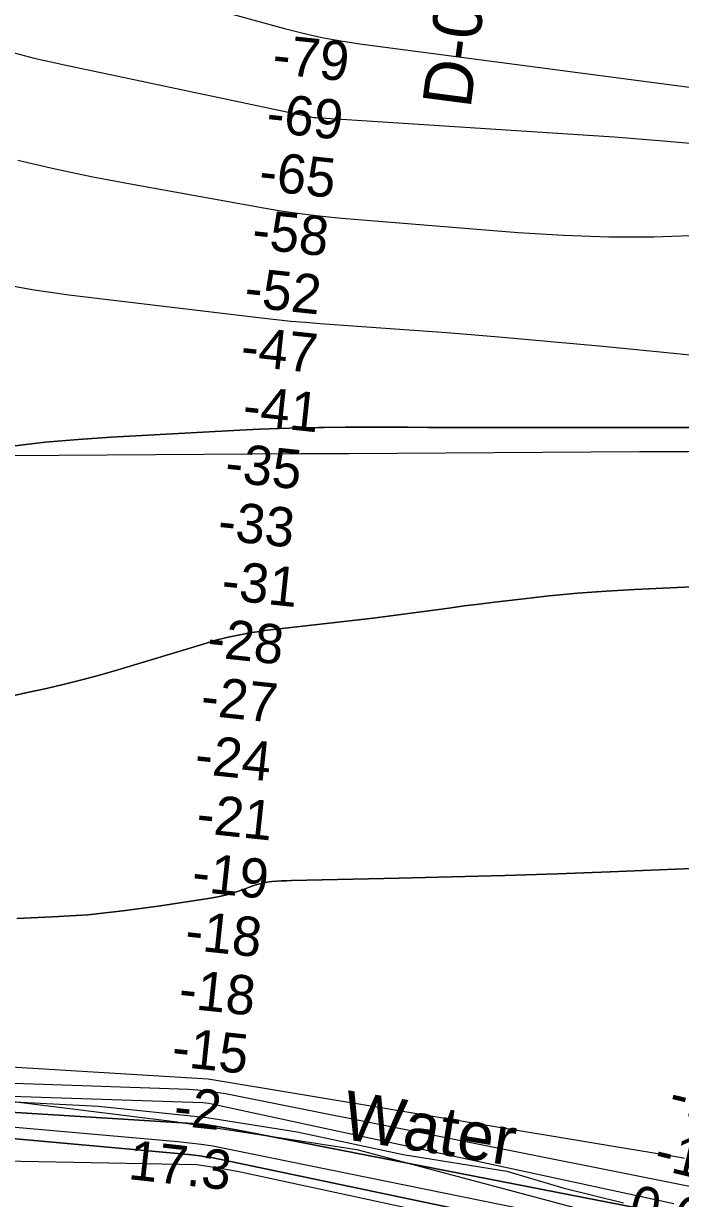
# Model space of a CAD drawing. Extents: x 3477039 to 3515015, y 546746 to 572297.
# Drawn here: x 3495642 to 3496761, y 563045 to 565048 of the extents above; entities that cross this region are included whole.
import ezdxf

# ---------------------------------------------------------------- set-up
doc = ezdxf.new("R2010")
doc.units = 0
for name, color, linetype in [('V-GRID-MAJR', 7, 'Continuous'), ('V-RIVR-EDGE', 7, 'Continuous'), ('V-RIVR-IDEN', 7, 'Continuous'), ('V-RIVR-RANG', 7, 'Continuous'), ('V-RIVR-RANG-IDEN', 7, 'Continuous'), ('V-RRAP-FSHR', 7, 'Continuous'), ('V-TOPO-DPTH', 7, 'Continuous'), ('V-TOPO-MAJR', 7, 'Continuous'), ('V-TOPO-MINR', 7, 'Continuous'), ('V-TOPO-WATR', 7, 'Continuous')]:
    doc.layers.add(name, color=color, linetype=linetype)

msp = doc.modelspace()

# ---------------------------------------------------------------- linework, layer by layer
at = {"layer": 'V-GRID-MAJR'}
msp.add_spline([(3481202, 564229.3), (3486474.8, 564258.8), (3491747.6, 564289.1), (3497020.4, 564320.1), (3502293.2, 564352), (3507566, 564384.6), (3512838.8, 564417.9)], degree=3, dxfattribs=at)
at = {"layer": 'V-RIVR-EDGE'}
msp.add_lwpolyline([(3495592.2, 563211.7), (3495769.3, 563202.8), (3495954.2, 563183.2), (3496107.8, 563158.8), (3496288.4, 563120.5), (3496464.8, 563091.9), (3496560.2, 563063.4), (3496664, 563037.9)], dxfattribs=at)
at = {"layer": 'V-RRAP-FSHR'}
msp.add_lwpolyline([(3493227.5, 563039.2), (3493383.9, 563083.6), (3493544.7, 563110.8), (3493700.2, 563130.9), (3493831.3, 563136.3), (3493973.4, 563141), (3494573, 563197.4), (3494854.9, 563218.5), (3495183.7, 563229), (3495578.3, 563216.2), (3495899.2, 563176.4), (3496209.8, 563128.7), (3496976.7, 562924.4)], dxfattribs=at)
at = {"layer": 'V-TOPO-DPTH'}
for points in [[(3495622.4, 564327.6), (3495678.5, 564334.1), (3495734.8, 564339), (3495791.1, 564342.9), (3496010.2, 564354.8), (3496043.8, 564356.4), (3496077.3, 564357.7), (3496110.9, 564358.6), (3496144.5, 564359.2), (3496154.2, 564359.3), (3496189.7, 564359.6), (3496225.1, 564359.8), (3496260.5, 564359.8), (3496295.9, 564359.6), (3496331.4, 564359.5), (3496366.8, 564359.3), (3496402.2, 564359.3), (3496437.6, 564359.3), (3496534.5, 564359.3), (3496618.4, 564359.3), (3496702.2, 564359.4), (3496786.1, 564359.4)], [(3496786.1, 564359.4), (3496702.2, 564359.4), (3496618.4, 564359.3), (3496534.5, 564359.3), (3496437.6, 564359.3), (3496402.2, 564359.3), (3496366.8, 564359.3), (3496331.4, 564359.5), (3496295.9, 564359.6), (3496260.5, 564359.8), (3496225.1, 564359.8), (3496189.7, 564359.6), (3496154.2, 564359.3), (3496144.5, 564359.2), (3496110.9, 564358.6), (3496077.3, 564357.7), (3496043.8, 564356.4), (3496010.2, 564354.8), (3495791.1, 564342.9), (3495734.8, 564339), (3495678.5, 564334.1), (3495622.4, 564327.6)], [(3495620.7, 563901.4), (3495650.9, 563908), (3495681.2, 563914.6), (3495711.4, 563921.6), (3495741.4, 563929.1), (3495771.2, 563937.2), (3495801, 563945.9), (3495953.3, 563992), (3495957.9, 563993.4), (3495962.6, 563994.8), (3495967.2, 563996.1), (3495971.8, 563997.5), (3495976.5, 563998.7), (3495981.1, 563999.9), (3495985.8, 564001), (3495990.5, 564002), (3496021.7, 564008.1), (3496030.7, 564009.7), (3496039.6, 564011.2), (3496048.6, 564012.5), (3496057.6, 564013.7), (3496237.2, 564034.6), (3496263, 564037.7), (3496288.9, 564041), (3496314.7, 564044.5), (3496340.5, 564048), (3496366.3, 564051.6), (3496392.2, 564055.1), (3496418, 564058.4), (3496443.9, 564061.6), (3496488.8, 564066.9), (3496537.2, 564072.1), (3496585.6, 564076.7), (3496634.1, 564080.2), (3496682.6, 564083), (3496926.9, 564094.6)], [(3496926.9, 564094.6), (3496682.6, 564083), (3496634.1, 564080.2), (3496585.6, 564076.7), (3496537.2, 564072.1), (3496488.8, 564066.9), (3496443.9, 564061.6), (3496418, 564058.4), (3496392.2, 564055.1), (3496366.3, 564051.6), (3496340.5, 564048), (3496314.7, 564044.5), (3496288.9, 564041), (3496263, 564037.7), (3496237.2, 564034.6), (3496057.6, 564013.7), (3496048.6, 564012.5), (3496039.6, 564011.2), (3496030.7, 564009.7), (3496021.7, 564008.1), (3495990.5, 564002), (3495985.8, 564001), (3495981.1, 563999.9), (3495976.5, 563998.7), (3495971.8, 563997.5), (3495967.2, 563996.1), (3495962.6, 563994.8), (3495957.9, 563993.4), (3495953.3, 563992), (3495801, 563945.9), (3495771.2, 563937.2), (3495741.4, 563929.1), (3495711.4, 563921.6), (3495681.2, 563914.6), (3495650.9, 563908), (3495620.7, 563901.4)], [(3496807.7, 563608.7), (3496641.3, 563602.1), (3496551.4, 563598.8), (3496461.5, 563595.8), (3496371.5, 563593.3), (3496281.6, 563591.1), (3496098.3, 563587.1), (3496089.9, 563586.8), (3496081.5, 563586.5), (3496073.1, 563586), (3496064.7, 563585.4), (3496056.4, 563584.3), (3496048.2, 563582.8), (3496040.1, 563580.6), (3496032.2, 563577.9), (3496019.3, 563572.9), (3496004.8, 563567.9), (3495990.2, 563563.4), (3495975.4, 563560), (3495960.3, 563557.2), (3495871.1, 563543.4), (3495811.2, 563535.4), (3495751.2, 563529), (3495691, 563525.1), (3495630.6, 563522.7)], [(3496807.7, 563608.7), (3496641.3, 563602.1), (3496551.4, 563598.8), (3496461.5, 563595.8), (3496371.5, 563593.3), (3496281.6, 563591.1), (3496098.3, 563587.1), (3496089.9, 563586.8), (3496081.5, 563586.5), (3496073.1, 563586), (3496064.7, 563585.4), (3496056.4, 563584.3), (3496048.2, 563582.8), (3496040.1, 563580.6), (3496032.2, 563577.9), (3496019.3, 563572.9), (3496004.8, 563567.9), (3495990.2, 563563.4), (3495975.4, 563560), (3495960.3, 563557.2), (3495871.1, 563543.4), (3495811.2, 563535.4), (3495751.2, 563529), (3495691, 563525.1), (3495630.6, 563522.7)], [(3493229.9, 563072.8), (3493252.5, 563075.3), (3493820.5, 563141.2), (3493878.2, 563147.9), (3493936, 563154.7), (3493993.7, 563161.5), (3494051.4, 563168.2), (3494098.9, 563173.8), (3494132.9, 563177.8), (3494166.9, 563181.7), (3494200.8, 563185.6), (3494234.8, 563189.4), (3495006.7, 563256.8), (3495030.9, 563258.4), (3495055.2, 563259.8), (3495079.5, 563260.6), (3495923.1, 563231.6), (3495938.8, 563230.3), (3495954.4, 563228.7), (3495970.1, 563226.7), (3495985.6, 563224.4), (3496773.6, 563066.8), (3496798.3, 563060.3), (3497514.4, 562885.9)], [(3493229.9, 563072.8), (3493252.5, 563075.3), (3493820.5, 563141.2), (3493878.2, 563147.9), (3493936, 563154.7), (3493993.7, 563161.5), (3494051.4, 563168.2), (3494098.9, 563173.8), (3494132.9, 563177.8), (3494166.9, 563181.7), (3494200.8, 563185.6), (3494234.8, 563189.4), (3495006.7, 563256.8), (3495030.9, 563258.4), (3495055.2, 563259.8), (3495079.5, 563260.6), (3495923.1, 563231.6), (3495938.8, 563230.3), (3495954.4, 563228.7), (3495970.1, 563226.7), (3495985.6, 563224.4), (3496773.6, 563066.8), (3496798.3, 563060.3), (3497514.4, 562885.9)], [(3496752.9, 563016.5), (3496022.1, 563159.1), (3495985.2, 563165.8), (3495948.2, 563171.9), (3495071.2, 563226.6), (3495063.6, 563226.8), (3495056, 563226.9), (3495048.4, 563226.7), (3495040.8, 563226.4), (3494914, 563219.8), (3494207.6, 563153.4), (3494189.8, 563151.5), (3494172, 563149.5), (3494154.2, 563147.4), (3494136.4, 563145.3), (3493929.2, 563119.9), (3493808, 563103.9), (3493687.1, 563086.3), (3493566.5, 563066.3), (3493446.2, 563044.8)], [(3493446.2, 563044.8), (3493566.5, 563066.3), (3493687.1, 563086.3), (3493808, 563103.9), (3493929.2, 563119.9), (3494136.4, 563145.3), (3494154.2, 563147.4), (3494172, 563149.5), (3494189.8, 563151.5), (3494207.6, 563153.4), (3494914, 563219.8), (3495040.8, 563226.4), (3495048.4, 563226.7), (3495056, 563226.9), (3495063.6, 563226.8), (3495071.2, 563226.6), (3495948.2, 563171.9), (3495985.2, 563165.8), (3496022.1, 563159.1), (3496752.9, 563016.5)], [(3496730.3, 562953.9), (3495961.8, 563115.2), (3495952.1, 563116.6), (3495942.4, 563117.9), (3495932.6, 563119.1), (3495922.8, 563120.1), (3495572, 563152.2), (3495091.7, 563179.4), (3495057.1, 563179.8), (3494185.3, 563124.3), (3494180.7, 563123.8), (3494176.1, 563123.3), (3494171.5, 563122.8), (3494166.9, 563122.2), (3493515.2, 563033.1)]]:
    msp.add_lwpolyline(points, dxfattribs=at)
at = {"layer": 'V-TOPO-MAJR'}
msp.add_lwpolyline([(3495594.2, 564605.7), (3495656.5, 564594.3), (3495719.3, 564585.1), (3496047.3, 564546), (3496072.2, 564543.2), (3496097.1, 564540.7), (3496122.1, 564538.5), (3496147.1, 564536.6), (3496274.3, 564527.6), (3496362.9, 564521), (3496451.4, 564513.9), (3496539.9, 564506), (3496628.3, 564497.6), (3497046.7, 564456.2)], dxfattribs=at)
at = {"layer": 'V-TOPO-MINR'}
for points in [[(3495949.7, 565076.8), (3496086.1, 565039.2), (3496117.9, 565031.1), (3496149.9, 565023.9), (3496182.1, 565018), (3496214.6, 565013.1), (3496871, 564926.6), (3496927.5, 564918.9), (3496984, 564911), (3497040.4, 564902.6), (3497096.8, 564894), (3497197.5, 564878.1), (3497203.5, 564877.2), (3497209.4, 564876.1), (3497215.4, 564875), (3497221.3, 564873.8), (3497584.9, 564798.2), (3497920.3, 564722.2), (3498031.5, 564694.4)], [(3495608.9, 565002.1), (3495660, 564988.9), (3495711.5, 564977.1), (3496130.9, 564888.7), (3496131.3, 564888.6), (3496133.1, 564888.2), (3496135.8, 564887.8), (3496139.8, 564887.7), (3496647.7, 564854.4), (3496738.3, 564847.4), (3496828.7, 564839), (3496918.9, 564828.6), (3497009, 564816.8), (3497164.8, 564794.5), (3497176.8, 564792.6), (3497188.9, 564790.6), (3497200.8, 564788.3), (3497212.8, 564785.8), (3497506.3, 564721.3), (3497625.1, 564694), (3497743.6, 564665.3), (3497861.5, 564634.3), (3497979, 564601.8), (3498180.8, 564544.1)], [(3495632.4, 564814.9), (3495695.9, 564800.1), (3495759.8, 564786.7), (3495823.9, 564774.4), (3496050.4, 564733.6), (3496083.7, 564728.2), (3496117, 564723.3), (3496150.5, 564719.4), (3496184, 564716.2), (3496484.6, 564691.6), (3496561.6, 564686.9), (3496638.5, 564684.1), (3496715.6, 564684.4), (3496792.6, 564686.8)], [(3495622.4, 564327.6), (3495678.5, 564334.1), (3495734.8, 564339), (3495791.1, 564342.9), (3496010.2, 564354.8), (3496043.8, 564356.4), (3496077.3, 564357.7), (3496110.9, 564358.6), (3496144.5, 564359.2), (3496154.2, 564359.3), (3496189.7, 564359.6), (3496225.1, 564359.8), (3496260.5, 564359.8), (3496295.9, 564359.6), (3496331.4, 564359.5), (3496366.8, 564359.3), (3496402.2, 564359.3), (3496437.6, 564359.3), (3496534.5, 564359.3), (3496618.4, 564359.3), (3496702.2, 564359.4), (3496786.1, 564359.4)], [(3495620.7, 563901.4), (3495650.9, 563908), (3495681.2, 563914.6), (3495711.4, 563921.6), (3495741.4, 563929.1), (3495771.2, 563937.2), (3495801, 563945.9), (3495953.3, 563992), (3495957.9, 563993.4), (3495962.6, 563994.8), (3495967.2, 563996.1), (3495971.8, 563997.5), (3495976.5, 563998.7), (3495981.1, 563999.9), (3495985.8, 564001), (3495990.5, 564002), (3496021.7, 564008.1), (3496030.7, 564009.7), (3496039.6, 564011.2), (3496048.6, 564012.5), (3496057.6, 564013.7), (3496237.2, 564034.6), (3496263, 564037.7), (3496288.9, 564041), (3496314.7, 564044.5), (3496340.5, 564048), (3496366.3, 564051.6), (3496392.2, 564055.1), (3496418, 564058.4), (3496443.9, 564061.6), (3496488.8, 564066.9), (3496537.2, 564072.1), (3496585.6, 564076.7), (3496634.1, 564080.2), (3496682.6, 564083), (3496926.9, 564094.6)], [(3495630.6, 563522.7), (3495691, 563525.1), (3495751.2, 563529), (3495811.2, 563535.4), (3495871.1, 563543.4), (3495960.3, 563557.2), (3495975.4, 563560), (3495990.2, 563563.4), (3496004.8, 563567.9), (3496019.3, 563572.9), (3496032.2, 563577.9), (3496040.1, 563580.6), (3496048.2, 563582.8), (3496056.4, 563584.3), (3496064.7, 563585.4), (3496073.1, 563586), (3496081.5, 563586.5), (3496089.9, 563586.8), (3496098.3, 563587.1), (3496281.6, 563591.1), (3496371.5, 563593.3), (3496461.5, 563595.8), (3496551.4, 563598.8), (3496641.3, 563602.1), (3496807.7, 563608.7)], [(3495152.8, 563297.9), (3495956.6, 563249.1), (3496759.6, 563115.8), (3496767.7, 563113.9)], [(3493229.9, 563072.8), (3493252.5, 563075.3), (3493820.5, 563141.2), (3493878.2, 563147.9), (3493936, 563154.7), (3493993.7, 563161.5), (3494051.4, 563168.2), (3494098.9, 563173.8), (3494132.9, 563177.8), (3494166.9, 563181.7), (3494200.8, 563185.6), (3494234.8, 563189.4), (3495006.7, 563256.8), (3495030.9, 563258.4), (3495055.2, 563259.8), (3495079.5, 563260.6), (3495923.1, 563231.6), (3495938.8, 563230.3), (3495954.4, 563228.7), (3495970.1, 563226.7), (3495985.6, 563224.4), (3496773.6, 563066.8), (3496798.3, 563060.3), (3497514.4, 562885.9)], [(3493235.1, 563014.9), (3493639, 563090.5), (3493903.4, 563133), (3493992, 563144.5), (3494117.7, 563159.5), (3494143.5, 563162.6), (3494169.4, 563165.6), (3494195.3, 563168.5), (3494221.2, 563171.3), (3495029.1, 563237), (3495042.4, 563237.7), (3495055.7, 563238), (3495069, 563238.1), (3495947, 563208.9), (3495952.2, 563208.3), (3495957.4, 563207.6), (3495962.6, 563206.8), (3496749.5, 563037)], [(3493463.6, 563037.7), (3493552.3, 563052.6), (3493641.3, 563065.8), (3493730.5, 563077.8), (3494155.1, 563131.1), (3494164.8, 563132.3), (3494174.5, 563133.4), (3495053.7, 563216.8), (3495056.2, 563216.9), (3495058.8, 563216.9), (3495061.3, 563216.8), (3495904.9, 563142.5), (3495924.7, 563140.3), (3495944.5, 563137.8), (3495964.3, 563134.9), (3496751.2, 562974.6)], [(3493515.2, 563033.1), (3494166.9, 563122.2), (3494171.5, 563122.8), (3494176.1, 563123.3), (3494180.7, 563123.8), (3494185.3, 563124.3), (3495057.1, 563179.8), (3495091.7, 563179.4), (3495572, 563152.2), (3495922.8, 563120.1), (3495932.6, 563119.1), (3495942.4, 563117.9), (3495952.1, 563116.6), (3495961.8, 563115.2), (3496730.3, 562953.9)], [(3493286.6, 562983.9), (3494174.8, 563116.3), (3494176, 563116.5), (3494179.6, 563116.9), (3494229.4, 563121.2), (3495050.6, 563120.1), (3495054.6, 563120.1), (3495058.6, 563120), (3495062.7, 563120), (3495066.7, 563119.9), (3495936.8, 563103), (3495940.7, 563102.6), (3495944.6, 563102), (3495973.6, 563097.4), (3495990, 563094.7), (3496006.4, 563091.7), (3496748.2, 562931.5)]]:
    msp.add_lwpolyline(points, dxfattribs=at)
at = {"layer": 'V-TOPO-WATR'}
msp.add_lwpolyline([(3493446.2, 563044.8), (3493566.5, 563066.3), (3493687.1, 563086.3), (3493808, 563103.9), (3493929.2, 563119.9), (3494136.4, 563145.3), (3494154.2, 563147.4), (3494172, 563149.5), (3494189.8, 563151.5), (3494207.6, 563153.4), (3494914, 563219.8), (3495040.8, 563226.4), (3495048.4, 563226.7), (3495056, 563226.9), (3495063.6, 563226.8), (3495071.2, 563226.6), (3495948.2, 563171.9), (3495985.2, 563165.8), (3496022.1, 563159.1), (3496752.9, 563016.5)], dxfattribs=at)

# ---------------------------------------------------------------- texts
at = {"layer": 'V-RIVR-IDEN'}
msp.add_text('Water ', height=83, rotation=350.8491, dxfattribs=at).set_placement((3496181.2, 563147.8))
at = {"layer": 'V-RIVR-RANG'}
for s, rotation, p in [('-79', 353.9352, (3496064, 564962.6)), ('-69', 353.9352, (3496053.7, 564863.1)), ('-65', 353.9352, (3496041.1, 564763.9)), ('-58', 353.9352, (3496029.2, 564664.6)), ('-52', 353.9352, (3496016.3, 564565.4)), ('-47', 353.9352, (3496009.9, 564465.5)), ('-41', 353.9352, (3496013.3, 564364.6)), ('-35', 353.9352, (3495983.3, 564267.2)), ('-33', 353.9352, (3495971, 564168)), ('-31', 353.9352, (3495977.2, 564066.7)), ('-28', 353.9352, (3495952.5, 563968.8)), ('-27', 353.9352, (3495941.9, 563869.4)), ('-24', 353.9352, (3495931.7, 563769.9)), ('-21', 353.9352, (3495934.5, 563669)), ('-19', 353.9352, (3495926.8, 563569.3)), ('-18', 353.9352, (3495915.2, 563470)), ('-18', 353.9352, (3495904.4, 563370.5)), ('-15', 353.9352, (3495892.5, 563271.2)), ('-19', 346.5977, (3496738.1, 563194.1)), ('-2', 353.9352, (3495895.9, 563170.3)), ('-15', 346.5977, (3496712.9, 563097.3)), ('17.3', 353.6483, (3495818.6, 563078.6)), ('0.6', 346.5977, (3496669, 563005))]:
    msp.add_text(s, height=67, rotation=rotation, dxfattribs=at).set_placement(p)
at = {"layer": 'V-RIVR-RANG-IDEN'}
msp.add_text('D-020', height=83, rotation=82.5323, dxfattribs=at).set_placement((3496403.1, 564901.5))

doc.saveas('drawing.dxf')
